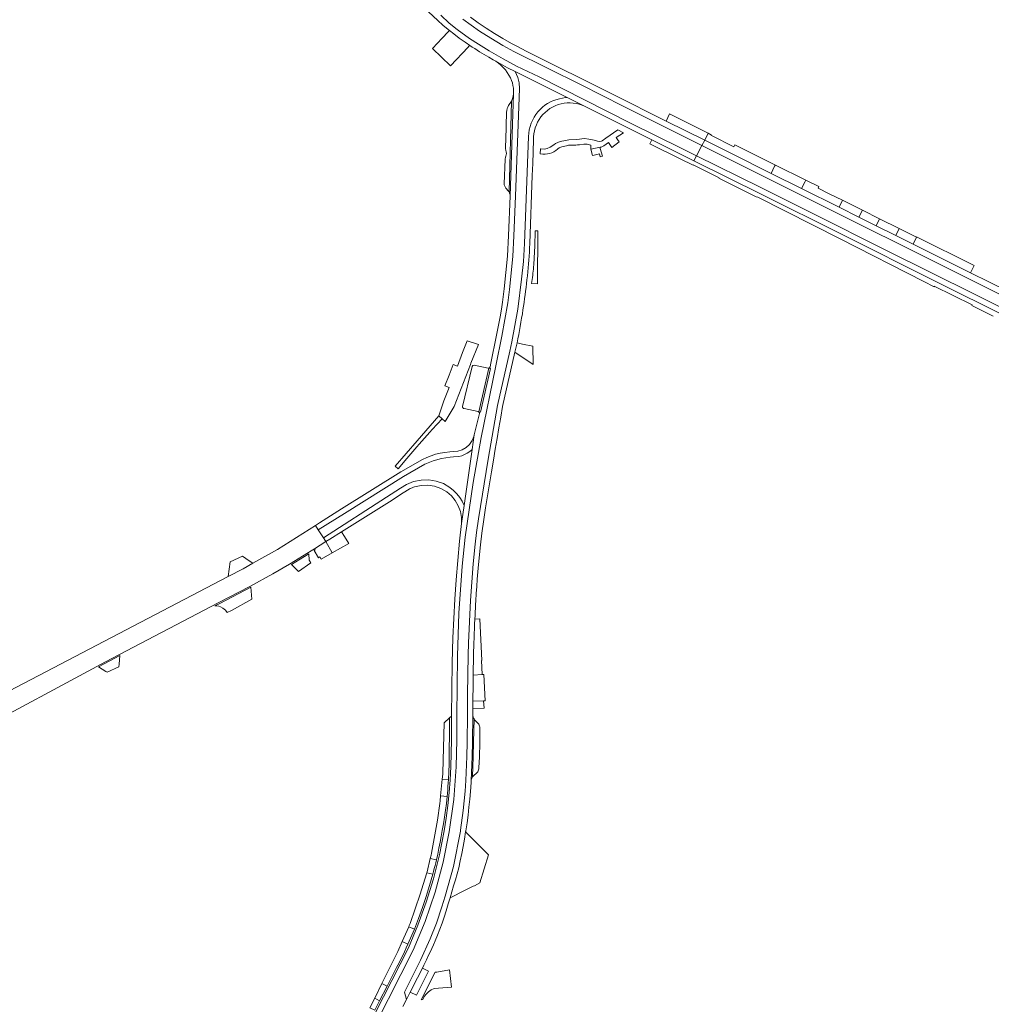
# Model space of a CAD drawing. Header units: metres. Extents: x 166325 to 190320, y 381923 to 404576.
# Tile 643 of 656: x 170610 to 170882, y 400558 to 400834. Entities that reach past the tile are written whole.
import ezdxf

# ---------------------------------------------------------------- set-up
doc = ezdxf.new("R2010")
doc.units = ezdxf.units.M
for name, color, linetype, lineweight in [('B-WE-VH-VERHARDING_ASFALT-GV', 8, 'Continuous', 18), ('B-WE-VH-VERHARDING_BETONSTRAATSTEEN-GV', 8, 'Continuous', 18), ('B-WE-VH-VERHARDING_STRAATBAKSTEEN-GV', 8, 'Continuous', 18)]:
    doc.layers.add(name, color=color, linetype=linetype, lineweight=lineweight)

msp = doc.modelspace()

# ---------------------------------------------------------------- linework, layer by layer
at = {"layer": 'B-WE-VH-VERHARDING_ASFALT-GV', "flags": 128}
for points in [[(170750.081, 400814.449), (170749.982, 400816.031), (170749.61, 400817.572), (170748.887, 400819.235), (170746.783, 400820.287), (170743.493, 400822.071), (170744.235, 400821.565), (170744.932, 400820.998), (170745.578, 400820.375), (170746.17, 400819.698), (170746.701, 400818.974), (170747.17, 400818.208), (170747.572, 400817.405), (170747.878, 400816.728), (170748.119, 400816.026), (170748.294, 400815.305), (170748.401, 400814.57), (170748.44, 400813.829), (170748.41, 400813.087), (170747.494, 400784.321), (170747.057, 400773.252), (170746.768, 400767.493), (170745.825, 400758.297), (170745.347, 400754.549), (170745.191, 400753.322), (170744.804, 400750.941), (170743.679, 400745.323), (170742.111, 400737.499), (170741.913, 400736.445)], [(170759.639, 400811.085), (170761.32, 400811.596), (170763.052, 400811.897), (170763.193, 400811.911), (170763.476, 400811.94), (170748.887, 400819.235), (170749.61, 400817.572), (170749.982, 400816.031), (170750.081, 400814.449), (170748.993, 400784.28), (170748.556, 400773.184), (170748.265, 400767.379), (170747.316, 400758.126), (170746.835, 400754.359), (170745.15, 400745.029), (170743.584, 400737.212), (170743.401, 400736.241), (170739.355, 400716.674), (170737.111, 400704.101), (170734.91, 400688.734), (170734.021, 400680.648), (170733.132, 400667.44), (170732.708, 400655.375), (170732.57, 400638.602), (170732.535, 400631.931), (170732.38, 400624.375), (170731.753, 400615.255), (170730.45, 400606.208), (170728.728, 400597.689), (170726.462, 400589.298), (170723.661, 400581.07), (170720.339, 400573.039), (170706.367, 400545.55)], [(170706.367, 400545.55), (170720.339, 400573.039), (170723.661, 400581.07), (170726.462, 400589.298), (170728.728, 400597.689), (170730.45, 400606.208), (170731.753, 400615.255), (170732.38, 400624.375), (170732.535, 400631.931), (170732.57, 400638.602), (170732.708, 400655.375), (170733.132, 400667.44), (170734.021, 400680.648), (170734.91, 400688.734), (170737.111, 400704.101), (170739.355, 400716.674), (170743.401, 400736.241), (170743.584, 400737.212), (170745.15, 400745.029), (170746.835, 400754.359), (170747.316, 400758.126), (170748.265, 400767.379), (170748.556, 400773.184), (170748.993, 400784.28), (170750.081, 400814.449)], [(170752.958, 400769.751), (170753.004, 400770.999), (170753.702, 400790.094), (170753.816, 400793.398), (170754.078, 400800.053), (170754.085, 400800.913), (170754.166, 400801.769), (170754.319, 400802.615), (170754.544, 400803.445), (170754.84, 400804.253), (170755.203, 400805.032), (170755.632, 400805.777), (170756.123, 400806.483), (170756.673, 400807.144), (170757.278, 400807.756), (170757.932, 400808.314), (170758.632, 400808.814), (170759.372, 400809.252), (170760.147, 400809.625), (170760.951, 400809.93), (170761.778, 400810.165), (170762.622, 400810.329), (170763.477, 400810.42), (170764.337, 400810.437), (170765.195, 400810.381), (170766.045, 400810.251), (170766.881, 400810.049), (170767.697, 400809.777), (170768.486, 400809.435), (170763.476, 400811.94), (170763.193, 400811.911), (170763.052, 400811.897), (170761.32, 400811.596), (170759.639, 400811.085)], [(170754.206, 400806.419), (170753.366, 400804.703), (170752.826, 400802.871), (170752.601, 400800.974), (170751.505, 400771.044), (170751.231, 400766.03), (170750.722, 400761.034), (170749.613, 400752.672), (170747.971, 400743.508), (170747.375, 400740.895), (170743.916, 400725.669), (170741.323, 400710.617), (170738.596, 400693.899), (170738.102, 400690.092), (170737.737, 400686.751), (170737.135, 400681.282), (170736.402, 400670.965), (170735.847, 400659.16), (170735.753, 400655.715), (170735.584, 400644.694), (170735.531, 400638.973), (170735.424, 400631.322), (170735.346, 400627.31), (170735.074, 400620.562), (170734.872, 400617.629), (170734.34, 400612.124), (170733.585, 400606.645), (170733.545, 400606.387), (170731.614, 400596.467), (170729.247, 400588.153), (170728.34, 400585.155), (170726.842, 400580.636), (170725.086, 400576.21), (170722.405, 400570.248), (170717.881, 400561.226), (170718.438, 400559.24), (170719.506, 400561.31), (170721.556, 400565.283), (170722.929, 400567.982), (170723.356, 400568.875), (170724.062, 400570.352), (170724.554, 400571.4), (170725.041, 400572.45), (170725.521, 400573.503), (170725.996, 400574.559), (170726.464, 400575.617), (170727.156, 400577.272), (170727.812, 400578.941), (170728.432, 400580.624), (170729.017, 400582.32), (170729.565, 400584.028), (170729.777, 400584.724), (170730.157, 400585.972), (170730.422, 400586.848), (170730.685, 400587.724), (170731.179, 400589.396), (170731.665, 400591.071), (170732.142, 400592.748), (170732.611, 400594.427), (170733.072, 400596.109), (170733.517, 400598.106), (170733.936, 400600.11), (170734.327, 400602.118), (170734.69, 400604.132), (170735.026, 400606.151), (170735.047, 400606.281), (170735.083, 400606.51), (170735.411, 400608.702), (170735.703, 400610.899), (170735.96, 400613.101), (170736.182, 400615.306), (170736.368, 400617.515), (170736.545, 400620.015), (170736.573, 400620.502), (170736.845, 400627.265), (170736.924, 400631.297), (170737.031, 400638.935), (170737.052, 400640.75), (170737.075, 400642.81), (170737.084, 400644.681), (170737.092, 400645.667), (170737.101, 400646.654), (170737.112, 400647.64), (170737.124, 400648.627), (170737.138, 400649.613), (170737.145, 400650.089), (170737.146, 400650.143), (170737.253, 400655.68), (170737.346, 400659.116), (170737.388, 400660.44), (170737.434, 400661.763), (170737.486, 400663.087), (170737.543, 400664.41), (170737.605, 400665.733), (170737.657, 400666.76), (170737.713, 400667.788), (170737.772, 400668.815), (170737.834, 400669.841), (170737.899, 400670.868), (170738.003, 400672.921), (170738.128, 400674.972), (170738.273, 400677.022), (170738.439, 400679.071), (170738.626, 400681.118), (170739.228, 400686.588), (170739.591, 400689.914), (170740.077, 400693.664), (170740.61, 400697.007), (170741.148, 400700.349), (170741.693, 400703.69), (170742.245, 400707.03), (170742.802, 400710.369), (170743.307, 400713.364), (170743.817, 400716.359), (170744.332, 400719.352), (170744.853, 400722.345), (170745.378, 400725.337), (170748.838, 400740.562), (170749.439, 400743.201)], [(170747.375, 400740.895), (170747.971, 400743.508), (170749.613, 400752.672), (170750.722, 400761.034), (170751.231, 400766.03), (170751.505, 400771.044), (170752.601, 400800.974), (170752.826, 400802.871), (170753.366, 400804.703), (170754.206, 400806.419)], [(170717.421, 400557.267), (170718.438, 400559.24), (170717.881, 400561.226), (170722.405, 400570.248), (170725.086, 400576.21), (170726.842, 400580.636), (170728.34, 400585.155), (170729.247, 400588.153), (170731.614, 400596.467), (170733.545, 400606.387), (170733.585, 400606.645), (170734.34, 400612.124), (170734.872, 400617.629), (170735.074, 400620.562), (170735.346, 400627.31), (170735.424, 400631.322), (170735.531, 400638.973), (170735.584, 400644.694), (170735.753, 400655.715), (170735.847, 400659.16), (170736.402, 400670.965), (170737.135, 400681.282), (170737.737, 400686.751), (170738.102, 400690.092), (170738.596, 400693.899), (170741.323, 400710.617), (170743.916, 400725.669), (170747.375, 400740.895)], [(170741.489, 400736.081), (170741.977, 400735.97), (170739.184, 400723.746), (170738.697, 400723.858), (170738.779, 400723.785), (170738.844, 400723.696), (170738.887, 400723.594), (170738.907, 400723.486), (170738.903, 400723.376), (170737.459, 400717.466), (170736.863, 400713.35), (170734.582, 400697.608), (170733.854, 400692.588), (170733.317, 400687.616), (170732.798, 400682.219), (170732.354, 400676.816), (170731.987, 400671.406), (170731.695, 400665.992), (170731.48, 400660.575), (170731.29, 400653.56), (170731.07, 400638.61), (170731.035, 400631.95), (170730.88, 400624.414), (170730.712, 400620.805), (170730.438, 400617.203), (170730.056, 400613.61), (170729.567, 400610.031), (170728.973, 400606.467), (170727.655, 400599.723), (170725.992, 400593.056), (170723.99, 400586.483), (170721.652, 400580.021), (170718.986, 400573.688), (170705.03, 400546.23)], [(170596.177, 400633.494), (170634.116, 400653.859), (170665.69, 400670.392), (170674.534, 400674.97), (170681.011, 400678.474), (170685.686, 400681.142), (170691.75, 400684.941), (170692.66, 400685.51), (170695.87, 400687.516), (170695.213, 400688.537), (170693.735, 400690.811), (170692.953, 400692.06), (170687.609, 400688.689), (170682.27, 400685.32), (170675.4, 400681.427), (170672.67, 400679.88), (170668.479, 400677.694), (170594.74, 400639.225)]]:
    msp.add_lwpolyline(points, dxfattribs=at)
at = {"layer": 'B-WE-VH-VERHARDING_ASFALT-GV'}
for points in [[(170754.206, 400806.419, -0.1619034), (170759.639, 400811.085)], [(170759.639, 400811.085, 0.1619034), (170754.206, 400806.419)], [(170752.21, 400760.846, 0.0207514), (170752.958, 400769.751)], [(170751.096, 400752.443, 0.010727), (170752.21, 400760.846)], [(170749.439, 400743.201, 0.0120122), (170751.096, 400752.443)], [(170741.913, 400736.445, -0.3089558), (170741.489, 400736.081)]]:
    msp.add_lwpolyline(points, format="xyb", dxfattribs=at)
at = {"layer": 'B-WE-VH-VERHARDING_ASFALT-GV', "flags": 128}
for points in [[(170717.635, 400705.788), (170723.631, 400709.233), (170725.901, 400710.182), (170728.279, 400710.817), (170730.72, 400711.127), (170731.655, 400711.217), (170733.071, 400711.353), (170733.913, 400711.568), (170734.724, 400711.88), (170735.493, 400712.285), (170736.209, 400712.777), (170736.863, 400713.35), (170737.459, 400717.466), (170737.345, 400716.999), (170736.858, 400715.81), (170736.126, 400714.755), (170735.183, 400713.882), (170734.075, 400713.233), (170732.852, 400712.839), (170731.588, 400712.717), (170730.604, 400712.623), (170729.214, 400712.489), (170727.909, 400712.273), (170726.621, 400711.97), (170725.357, 400711.581), (170724.121, 400711.108), (170722.92, 400710.554), (170716.863, 400707.074), (170700.261, 400696.671), (170696.163, 400694.086), (170694.078, 400692.77), (170692.953, 400692.06), (170693.735, 400690.811), (170701.058, 400695.4)], [(170712.88, 400699.913), (170716.736, 400702.451), (170718.473, 400703.519), (170720.448, 400704.32), (170722.535, 400704.751), (170724.666, 400704.799), (170726.77, 400704.461), (170728.779, 400703.75), (170730.626, 400702.687), (170731.639, 400701.865), (170732.553, 400700.934), (170733.354, 400699.905), (170734.034, 400698.792), (170734.582, 400697.608), (170736.863, 400713.35), (170736.209, 400712.777), (170735.493, 400712.285), (170734.724, 400711.88), (170733.913, 400711.568), (170733.071, 400711.353), (170731.655, 400711.217), (170730.72, 400711.127), (170728.279, 400710.817), (170725.901, 400710.182), (170723.631, 400709.233), (170717.635, 400705.788), (170701.058, 400695.4), (170693.735, 400690.811), (170695.213, 400688.537)], [(170713.69, 400698.65), (170717.541, 400701.185), (170719.209, 400702.21), (170719.496, 400702.351), (170719.788, 400702.483), (170720.084, 400702.605), (170720.383, 400702.719), (170720.686, 400702.823), (170722.538, 400703.241), (170724.436, 400703.31), (170726.314, 400703.029), (170728.107, 400702.407), (170729.756, 400701.465), (170731.045, 400700.355), (170732.127, 400699.042), (170732.97, 400697.564), (170733.548, 400695.964), (170733.846, 400694.289), (170733.854, 400692.588), (170734.582, 400697.608), (170734.034, 400698.792), (170733.354, 400699.905), (170732.553, 400700.934), (170731.639, 400701.865), (170730.626, 400702.687), (170728.779, 400703.75), (170726.77, 400704.461), (170724.666, 400704.799), (170722.535, 400704.751), (170720.448, 400704.32), (170718.473, 400703.519), (170716.736, 400702.451), (170712.88, 400699.913), (170695.213, 400688.537), (170695.87, 400687.516), (170696.962, 400688.198), (170700.275, 400690.268)]]:
    msp.add_lwpolyline(points, close=True, dxfattribs=at)
at = {"layer": 'B-WE-VH-VERHARDING_BETONSTRAATSTEEN-GV', "flags": 128}
for points in [[(170721.944, 400838.482), (170727.212, 400833.517), (170728.661, 400832.212), (170730.151, 400830.953), (170730.496, 400830.679), (170731.68, 400829.741), (170733.246, 400828.578), (170734.848, 400827.465), (170735.525, 400826.998), (170736.085, 400826.618), (170736.206, 400826.536), (170736.891, 400826.079), (170737.579, 400825.628), (170738.271, 400825.183), (170738.915, 400824.775), (170739.562, 400824.373), (170740.212, 400823.975), (170740.864, 400823.582), (170741.52, 400823.193), (170742.711, 400822.513), (170743.493, 400822.071), (170746.783, 400820.287), (170748.887, 400819.235), (170763.476, 400811.94), (170768.486, 400809.435), (170786.657, 400800.36), (170787.194, 400800.093), (170787.238, 400800.071), (170795.405, 400795.992), (170798.991, 400794.206), (170799.721, 400795.6), (170795.413, 400797.732), (170781.233, 400804.751), (170755.602, 400817.709), (170749.322, 400820.749), (170745.514, 400822.738), (170741.621, 400825.04), (170738.666, 400826.859), (170736.137, 400828.45), (170732.642, 400831.007), (170730.397, 400832.798), (170728.067, 400834.957)], [(170728.067, 400834.957), (170730.397, 400832.798), (170732.642, 400831.007), (170736.137, 400828.45), (170738.666, 400826.859), (170741.621, 400825.04), (170745.514, 400822.738), (170749.322, 400820.749), (170755.602, 400817.709), (170781.233, 400804.751), (170795.413, 400797.732), (170799.721, 400795.6), (170801.231, 400798.483), (170799.192, 400799.501), (170779.13, 400809.504), (170767.423, 400815.443), (170748.555, 400824.791), (170745.429, 400826.496), (170742.076, 400828.542), (170738.95, 400830.56), (170736.535, 400832.208), (170734.262, 400833.913)], [(170734.262, 400833.913), (170736.535, 400832.208), (170738.95, 400830.56), (170742.076, 400828.542), (170745.429, 400826.496), (170748.555, 400824.791), (170767.423, 400815.443), (170779.13, 400809.504), (170799.192, 400799.501), (170801.231, 400798.483), (170802.014, 400799.979), (170791.214, 400805.343), (170776.4, 400812.759), (170752.204, 400824.863), (170749.16, 400826.409), (170747.843, 400827.094), (170745.461, 400828.439), (170743.118, 400829.852), (170740.817, 400831.332), (170738.559, 400832.877), (170736.347, 400834.487)], [(170748.41, 400813.087), (170748.312, 400812.351), (170748.145, 400811.628), (170747.913, 400810.923), (170747.182, 400785.462)], [(170747.494, 400784.321), (170748.41, 400813.087)], [(170747.913, 400810.923), (170747.071, 400809.699), (170746.847, 400809.266), (170746.677, 400808.809), (170746.563, 400808.335), (170746.505, 400807.851), (170746.505, 400807.364), (170746.425, 400804.497), (170746.368, 400803.404), (170746.169, 400797.706)], [(170747.182, 400785.462), (170747.913, 400810.923)], [(170887.139, 400757.537), (170876.511, 400762.839), (170860.4, 400770.87), (170855.538, 400773.295), (170850.074, 400776.009), (170845.195, 400778.447), (170839.67, 400781.196), (170829.185, 400786.436), (170820.612, 400790.687), (170809.31, 400796.334), (170802.014, 400799.979), (170801.231, 400798.483), (170903.115, 400747.597)], [(170746.316, 400795.543), (170746.309, 400795.527), (170746.202, 400795.247)], [(170746.087, 400794.688), (170746.087, 400794.68), (170745.84, 400787.772)], [(170746.323, 400786.541), (170747.009, 400785.71)], [(170753.488, 400759.81), (170755.168, 400759.692), (170755.247, 400774.619)], [(170755.247, 400774.619), (170754.533, 400774.613), (170754.38, 400770.327), (170754.26, 400766.983)], [(170736.833, 400736.599), (170734.176, 400725.329), (170734.177, 400725.177), (170734.225, 400725.033), (170734.314, 400724.91), (170734.437, 400724.821), (170734.582, 400724.774), (170738.54, 400723.929), (170738.573, 400723.919), (170738.605, 400723.907), (170738.637, 400723.892), (170738.668, 400723.876), (170738.697, 400723.858), (170741.489, 400736.081)], [(170741.332, 400736.089), (170737.374, 400736.94)], [(170705.03, 400546.23), (170718.986, 400573.688), (170721.652, 400580.021), (170723.99, 400586.483), (170725.992, 400593.056), (170727.655, 400599.723), (170728.973, 400606.467), (170729.567, 400610.031), (170730.056, 400613.61), (170730.438, 400617.203), (170730.712, 400620.805), (170730.88, 400624.414), (170731.035, 400631.95), (170731.07, 400638.61), (170730.54, 400638.14), (170730.38, 400624.43), (170730.355, 400623.712), (170730.326, 400622.995), (170730.293, 400622.278), (170730.256, 400621.561), (170730.214, 400620.844), (170730.151, 400619.884), (170730.081, 400618.925), (170730.003, 400617.967), (170729.918, 400617.009), (170729.825, 400616.052), (170729.616, 400614.144), (170729.377, 400612.24), (170729.108, 400610.34), (170728.809, 400608.444), (170728.48, 400606.553), (170728.193, 400604.899), (170727.884, 400603.249), (170727.555, 400601.603), (170727.204, 400599.961), (170726.833, 400598.324), (170726.641, 400597.516), (170726.444, 400596.71), (170726.241, 400595.905), (170726.034, 400595.101), (170725.822, 400594.298), (170724.942, 400591.173), (170723.985, 400588.07), (170722.95, 400584.993), (170721.838, 400581.942), (170720.651, 400578.92), (170720.302, 400578.073), (170719.948, 400577.228), (170719.587, 400576.385), (170719.22, 400575.545), (170718.848, 400574.708), (170718.369, 400573.654), (170717.881, 400572.605), (170717.383, 400571.56), (170716.876, 400570.519), (170716.36, 400569.483), (170715.695, 400568.181), (170713.02, 400562.945), (170710.931, 400558.856), (170709.566, 400556.183)]]:
    msp.add_lwpolyline(points, dxfattribs=at)
for points in [[(170734.848, 400827.465), (170733.246, 400828.578), (170731.68, 400829.741), (170730.496, 400830.679), (170730.267, 400830.39), (170728.343, 400828.48), (170727.149, 400827.2), (170725.736, 400825.626), (170730.752, 400820.851), (170735.709, 400826.063), (170736.085, 400826.618), (170735.525, 400826.998)], [(170801.231, 400798.483), (170799.721, 400795.6), (170817.52, 400786.792), (170832.275, 400779.397), (170852.763, 400769.196), (170877.826, 400756.693), (170904.537, 400743.337), (170922.268, 400734.529), (170932.27, 400729.47), (170950.553, 400720.514), (170951.939, 400723.28), (170940.97, 400728.769), (170903.115, 400747.597)], [(170799.721, 400795.6), (170798.991, 400794.206), (170818.057, 400784.711), (170840.124, 400773.699), (170866.979, 400760.321), (170906.533, 400740.604), (170932.427, 400727.678), (170949.805, 400718.992), (170950.553, 400720.514), (170932.27, 400729.47), (170922.268, 400734.529), (170904.537, 400743.337), (170877.826, 400756.693), (170852.763, 400769.196), (170832.275, 400779.397), (170817.52, 400786.792)], [(170736.341, 400737.161), (170736.465, 400737.47), (170738.59, 400742.75), (170735.45, 400743.77), (170734.18, 400740.47), (170732.71, 400736.69), (170731.57, 400737.16), (170730.4, 400734.145), (170729.23, 400731.13), (170730.37, 400730.69), (170728.91, 400726.91), (170727.51, 400722.77), (170728.463, 400721.937), (170729.276, 400721.113), (170731.799, 400725.316)], [(170753.869, 400742.235), (170750.998, 400742.861), (170749.439, 400743.201), (170748.838, 400740.562), (170753.918, 400737.105)], [(170741.977, 400735.97), (170741.489, 400736.081), (170738.697, 400723.858), (170739.184, 400723.746)], [(170725.019, 400718.126), (170725.69, 400718.874), (170728.463, 400721.937), (170727.51, 400722.77), (170721.397, 400715.712), (170715.28, 400708.65), (170716.136, 400707.933), (170718.522, 400710.787), (170721.332, 400714.026), (170721.972, 400714.764), (170722.03, 400714.83)], [(170701.116, 400688.923), (170700.275, 400690.268), (170696.962, 400688.198), (170695.87, 400687.516), (170697.657, 400684.355), (170702.304, 400687.021)], [(170695.87, 400687.516), (170692.66, 400685.51), (170692.85, 400685.18), (170692.535, 400684.985), (170693.76, 400682.991), (170694.144, 400683.249), (170694.536, 400682.565), (170697.657, 400684.355)], [(170675.4, 400681.427), (170674.359, 400682.15), (170672.478, 400683.456), (170669.033, 400681.792), (170668.479, 400677.694), (170672.67, 400679.88)], [(170691.686, 400681.594), (170691.205, 400682.339), (170691.113, 400684.105), (170686.249, 400681.095), (170688.189, 400679.118)], [(170739.016, 400665.859), (170737.605, 400665.733), (170737.543, 400664.41), (170737.486, 400663.087), (170737.434, 400661.763), (170737.388, 400660.44), (170737.346, 400659.116), (170737.253, 400655.68), (170737.146, 400650.143), (170737.145, 400650.089), (170739.701, 400650.273), (170739.495, 400654.167), (170739.602, 400654.16)], [(170740.124, 400650.314), (170739.701, 400650.273), (170737.145, 400650.089), (170737.138, 400649.613), (170737.124, 400648.627), (170737.112, 400647.64), (170737.101, 400646.654), (170737.092, 400645.667), (170737.084, 400644.681), (170737.075, 400642.81), (170740.07, 400642.907), (170740.508, 400642.919)], [(170740.07, 400642.907), (170737.075, 400642.81), (170737.052, 400640.75), (170740.177, 400640.798)], [(170730.54, 400638.14), (170728.97, 400636.76), (170728.669, 400622.76), (170728.632, 400622.392), (170728.489, 400620.95), (170730.214, 400620.844), (170730.256, 400621.561), (170730.293, 400622.278), (170730.326, 400622.995), (170730.355, 400623.712), (170730.38, 400624.43)], [(170737.258, 400631.273), (170737.374, 400637.812), (170737.257, 400638.019), (170737.163, 400638.237), (170737.094, 400638.465), (170737.05, 400638.698), (170737.031, 400638.935), (170736.924, 400631.297), (170736.845, 400627.265), (170736.573, 400620.502), (170736.602, 400620.733), (170736.657, 400620.96), (170736.738, 400621.179), (170736.844, 400621.387), (170736.973, 400621.581), (170737.18, 400627.289)], [(170738.966, 400631.16), (170739.007, 400635.322), (170738.981, 400635.584), (170738.92, 400635.839), (170738.823, 400636.084), (170738.694, 400636.312), (170738.534, 400636.521), (170737.596, 400637.521), (170737.548, 400637.576), (170737.501, 400637.633), (170737.457, 400637.691), (170737.415, 400637.751), (170737.374, 400637.812), (170737.258, 400631.273), (170737.18, 400627.289), (170736.973, 400621.581), (170737.002, 400621.62), (170737.032, 400621.658), (170737.064, 400621.695), (170737.096, 400621.732), (170737.13, 400621.767), (170738.217, 400622.822), (170738.404, 400623.046), (170738.554, 400623.296), (170738.665, 400623.566), (170738.732, 400623.85), (170738.756, 400624.141), (170738.899, 400627.177)], [(170730.214, 400620.844), (170728.489, 400620.95), (170728.019, 400616.234), (170729.825, 400616.052), (170729.918, 400617.009), (170730.003, 400617.967), (170730.081, 400618.925), (170730.151, 400619.884)], [(170728.809, 400608.444), (170729.108, 400610.34), (170729.377, 400612.24), (170729.616, 400614.144), (170729.825, 400616.052), (170728.019, 400616.234), (170727.883, 400614.868), (170727.785, 400614.129), (170727.162, 400609.434), (170725.482, 400600.188), (170725.35, 400599.637), (170725.13, 400598.723), (170726.833, 400598.324), (170727.204, 400599.961), (170727.555, 400601.603), (170727.884, 400603.249), (170728.193, 400604.899), (170728.48, 400606.553)], [(170741.401, 400599.767), (170740.544, 400600.625), (170739.644, 400601.527), (170738.562, 400602.61), (170738.072, 400603.101), (170735.026, 400606.151), (170734.69, 400604.132), (170734.327, 400602.118), (170733.936, 400600.11), (170733.517, 400598.106), (170733.072, 400596.109), (170732.611, 400594.427), (170732.142, 400592.748), (170731.665, 400591.071), (170731.179, 400589.396), (170730.685, 400587.724), (170734.928, 400589.836), (170737.147, 400590.94), (170737.466, 400591.098), (170738.993, 400591.858)], [(170726.833, 400598.324), (170725.13, 400598.723), (170724.233, 400594.993), (170724.157, 400594.745), (170725.822, 400594.298), (170726.034, 400595.101), (170726.241, 400595.905), (170726.444, 400596.71), (170726.641, 400597.516)], [(170723.985, 400588.07), (170724.942, 400591.173), (170725.822, 400594.298), (170724.157, 400594.745), (170724.048, 400594.39), (170722.309, 400588.72), (170719.506, 400580.544), (170719.243, 400579.949), (170719.073, 400579.563), (170720.651, 400578.92), (170721.838, 400581.942), (170722.95, 400584.993)], [(170720.651, 400578.92), (170719.073, 400579.563), (170717.249, 400575.426), (170718.848, 400574.708), (170719.22, 400575.545), (170719.587, 400576.385), (170719.948, 400577.228), (170720.302, 400578.073)], [(170716.36, 400569.483), (170716.876, 400570.519), (170717.383, 400571.56), (170717.881, 400572.605), (170718.369, 400573.654), (170718.848, 400574.708), (170717.249, 400575.426), (170716.02, 400572.64), (170711.584, 400563.679), (170713.02, 400562.945), (170715.695, 400568.181)], [(170724.615, 400567.108), (170722.929, 400567.982), (170721.556, 400565.283), (170719.506, 400561.31), (170721.22, 400560.443)], [(170730.463, 400567.549), (170726.945, 400566.912), (170726.516, 400566.875), (170722.774, 400559.473), (170722.608, 400559.146), (170723.028, 400559.2), (170723.442, 400560.016), (170723.988, 400560.75), (170724.649, 400561.383), (170725.407, 400561.896), (170726.24, 400562.274), (170731.056, 400562.701)], [(170713.02, 400562.945), (170711.584, 400563.679), (170709.546, 400559.563), (170710.931, 400558.856)], [(170710.931, 400558.856), (170709.546, 400559.563), (170708.215, 400556.874), (170709.566, 400556.183)]]:
    msp.add_lwpolyline(points, close=True, dxfattribs=at)
at = {"layer": 'B-WE-VH-VERHARDING_BETONSTRAATSTEEN-GV'}
for points in [[(170746.152, 400795.074, 0.0386371), (170746.087, 400794.688)], [(170746.202, 400795.247, 0.0228808), (170746.152, 400795.074)], [(170746.169, 400797.706, 0.0461055), (170746.195, 400797.444)], [(170746.195, 400797.444, 0.0660833), (170746.313, 400797.075)], [(170746.313, 400797.075, -0.0920993), (170746.452, 400796.282)], [(170746.452, 400796.282, -0.0864162), (170746.316, 400795.543)], [(170745.84, 400787.772, 0.068323), (170745.929, 400787.237)], [(170745.929, 400787.237, 0.1042131), (170746.323, 400786.541)], [(170747.009, 400785.71, -0.0357639), (170747.182, 400785.462)], [(170747.182, 400785.462, -0.04794), (170747.361, 400785.088)], [(170747.361, 400785.088, -0.0876569), (170747.494, 400784.321)], [(170754.26, 400766.983, -0.008685), (170754.068, 400764.447)], [(170754.068, 400764.447, -0.0159674), (170753.488, 400759.81)], [(170737.374, 400736.94, 0.3527908), (170736.833, 400736.599)], [(170741.489, 400736.081, -0.0765594), (170741.332, 400736.089)]]:
    msp.add_lwpolyline(points, format="xyb", dxfattribs=at)
at = {"layer": 'B-WE-VH-VERHARDING_STRAATBAKSTEEN-GV', "flags": 128}
for points in [[(170792.18, 400807.324), (170791.214, 400805.343), (170802.014, 400799.979), (170803.032, 400801.914)], [(170768.143, 400798.858), (170768.622, 400798.869), (170769.074, 400798.845), (170770.145, 400798.603), (170770.115, 400797.426), (170772.72, 400797.979), (170773.013, 400798.012), (170773.208, 400798.105), (170773.407, 400798.234), (170773.716, 400798.418), (170775.019, 400799.316), (170775.981, 400797.942), (170778.072, 400799.475), (170777.584, 400800.21), (170777.228, 400800.686), (170779.277, 400802.079), (170777.715, 400802.833), (170774.327, 400800.512), (170773.237, 400799.769), (170773.092, 400799.67), (170772.639, 400799.58), (170771.971, 400799.741), (170771.035, 400800.003), (170769.587, 400800.286), (170768.301, 400800.414), (170766.229, 400800.155), (170763.939, 400800.07), (170763.002, 400799.923), (170761.56, 400799.636), (170761.51, 400799.617), (170760.844, 400799.367), (170760.2, 400799.07), (170759.721, 400798.638), (170758.726, 400798.058), (170757.899, 400797.608), (170757.146, 400797.504), (170756.108, 400797.593), (170755.998, 400797.588), (170755.956, 400796.137), (170756.641, 400796.095), (170757.284, 400796.061), (170757.925, 400796.107), (170758.557, 400796.232), (170759.167, 400796.434), (170759.748, 400796.711), (170760.291, 400797.057), (170760.786, 400797.467), (170760.996, 400797.644), (170761.157, 400797.757), (170761.221, 400797.801), (170761.458, 400797.939), (170761.707, 400798.054), (170761.965, 400798.148), (170763.304, 400798.427), (170763.881, 400798.548), (170765.917, 400798.59), (170766.392, 400798.655), (170766.906, 400798.703)], [(170803.032, 400801.914), (170802.014, 400799.979), (170809.31, 400796.334), (170820.612, 400790.687), (170821.604, 400792.687), (170821.815, 400792.958), (170821.836, 400793.004), (170810.475, 400798.691), (170810.21, 400798.134), (170803.884, 400801.28), (170803.963, 400801.425)], [(170772.72, 400797.979), (170770.115, 400797.426), (170770.593, 400795.705), (170771.064, 400795.809), (170771.072, 400795.786), (170772.559, 400796.173), (170772.763, 400795.3), (170773.414, 400795.544), (170772.729, 400797.692)], [(170821.815, 400792.958), (170821.604, 400792.687), (170820.612, 400790.687), (170829.185, 400786.436), (170830.201, 400788.443), (170830.348, 400788.744), (170830.19, 400788.821)], [(170830.348, 400788.744), (170830.201, 400788.443), (170829.185, 400786.436), (170839.67, 400781.196), (170840.641, 400783.144), (170836.924, 400784.972), (170833.767, 400786.555), (170834, 400786.956)], [(170846.194, 400780.349), (170840.641, 400783.144), (170839.67, 400781.196), (170845.195, 400778.447)], [(170846.194, 400780.349), (170845.195, 400778.447), (170850.074, 400776.009), (170851.027, 400777.938)], [(170851.027, 400777.938), (170850.074, 400776.009), (170855.538, 400773.295), (170856.491, 400775.213)], [(170856.491, 400775.213), (170855.538, 400773.295), (170860.4, 400770.87), (170861.357, 400772.797)], [(170877.525, 400764.89), (170861.39, 400772.875), (170861.357, 400772.797), (170860.4, 400770.87), (170876.511, 400762.839)], [(170675.089, 400671.346), (170674.86, 400674.786), (170666.101, 400670.202), (170664.758, 400669.499), (170665.336, 400669.481), (170665.892, 400669.402), (170666.342, 400669.256), (170666.95, 400668.82), (170667.718, 400668.264), (170668.22, 400667.629), (170669.431, 400668.208)], [(170637.924, 400653.144), (170638.131, 400655.565), (170632.134, 400652.398), (170634.214, 400651.144), (170634.568, 400650.93), (170637.864, 400652.447)]]:
    msp.add_lwpolyline(points, close=True, dxfattribs=at)
msp.add_lwpolyline([(170906.533, 400740.604), (170866.979, 400760.321), (170840.124, 400773.699), (170818.057, 400784.711), (170798.991, 400794.206), (170795.405, 400795.992), (170787.238, 400800.071), (170787.194, 400800.093), (170786.643, 400798.987), (170795.14, 400794.705), (170798.771, 400792.967), (170798.821, 400793.064), (170806.031, 400789.457), (170805.969, 400789.327), (170816.422, 400784.124), (170816.882, 400783.965), (170839.986, 400772.359), (170863.382, 400760.361), (170866.279, 400758.929), (170866.352, 400759.099), (170876.937, 400753.832), (170876.892, 400753.64), (170882.847, 400750.644)], dxfattribs=at)

doc.saveas('drawing.dxf')
